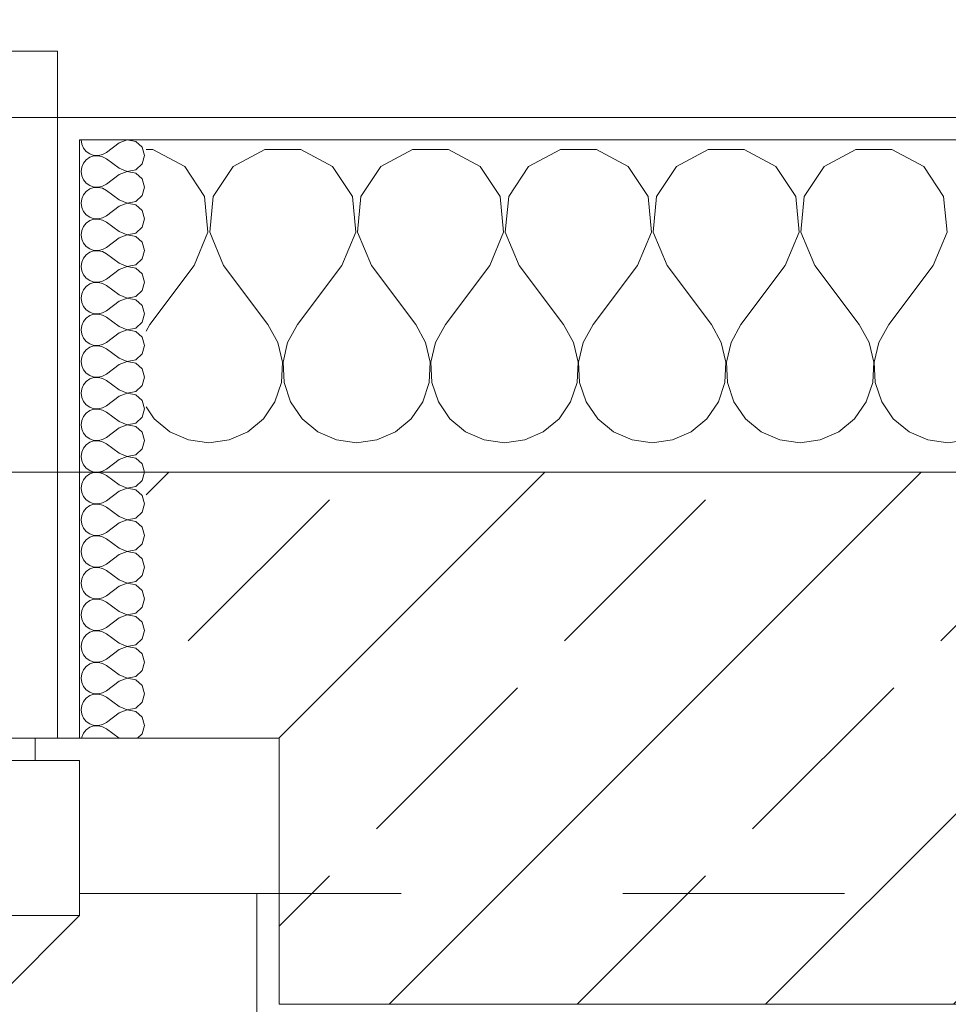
# Model space of a CAD drawing. Header units: metres. Extents: x -4 to 99, y -11 to 17.
# Tile 655 of 656: x 53.848 to 54.267, y 13.455 to 13.899. Entities that reach past the tile are written whole.
import ezdxf

# ---------------------------------------------------------------- set-up
doc = ezdxf.new("R2010")
doc.units = ezdxf.units.M
doc.header["$MEASUREMENT"] = 0
doc.linetypes.add('Strichlinie eng', pattern=[0.115, 0.075, -0.04])
doc.linetypes.add('Untersicht', pattern=[0.1, 0.075, -0.025])
for name, color, linetype in [('152 - Bemaßung_ Beschriftung.Ausbau', 7, 'Continuous'), ('603 - Struktur.Bodenplatte_ Decke Roh', 7, 'Continuous'), ('604 - Struktur.Wand Aussen', 7, 'Continuous'), ('Neubau_653 - Abdeckung.TB Verkofferung', 7, 'Continuous')]:
    doc.layers.add(name, color=color, linetype=linetype)
doc.styles.add('ERSTELLTER_STIL_2', font='txt')
doc.dimstyles.new('ERSTELLTER_STIL__2', dxfattribs={"dimtxt": 0.1, "dimasz": 0.0532, "dimexe": 0.18, "dimexo": 0.0625, "dimgap": 0, "dimtad": 1, "dimtih": 1, "dimtoh": 1, "dimzin": 0, "dimdsep": 46, "dimtxsty": 'ERSTELLTER_STIL_2', "dimblk": 'ARROWHEAD_2', "dimblk1": 'ARROWHEAD_2', "dimblk2": 'ARROWHEAD_2', "dimcen": 0.09, "dimse1": 1, "dimse2": 1, "dimclrd": 7, "dimclre": 7, "dimclrt": 7, "dimazin": 0, "dimtfac": 1, "dimtdec": 4, "dimtmove": 0, "dimatfit": 3, "dimfxl": 1, "dimtolj": 1, "dimtzin": 0, "dimarcsym": 0})
pattern_1 = [(0, (0, 0), (0, 0.08660254), [0, -0.05]), (0, (0.025, 0.0433), (0, 0.08660254), [0, -0.05])]

# ---------------------------------------------------------------- blocks, each defined once
blk = doc.blocks.new('*X43')
at = {"layer": '604 - Struktur.Wand Aussen', "color": 7, "linetype": 'Continuous', "lineweight": 5}
for p, q in [((53.90812, 13.84066), (53.905, 13.84066)), ((53.92243, 13.83299), (53.90812, 13.84066)), ((53.95855, 13.84066), (53.94424, 13.83299)), ((53.97479, 13.84066), (53.95855, 13.84066)), ((53.9891, 13.83299), (53.97479, 13.84066)), ((54.02521, 13.84066), (54.0109, 13.83299)), ((54.04145, 13.84066), (54.02521, 13.84066)), ((54.05576, 13.83299), (54.04145, 13.84066)), ((54.09188, 13.84066), (54.07757, 13.83299)), ((54.10812, 13.84066), (54.09188, 13.84066)), ((54.12243, 13.83299), (54.10812, 13.84066)), ((54.15855, 13.84066), (54.14424, 13.83299)), ((54.17479, 13.84066), (54.15855, 13.84066)), ((54.1891, 13.83299), (54.17479, 13.84066)), ((54.22521, 13.84066), (54.2109, 13.83299)), ((54.24145, 13.84066), (54.22521, 13.84066)), ((54.25576, 13.83299), (54.24145, 13.84066)), ((53.93142, 13.81947), (53.92243, 13.83299)), ((53.94424, 13.83299), (53.93525, 13.81947)), ((53.99808, 13.81947), (53.9891, 13.83299)), ((54.0109, 13.83299), (54.00192, 13.81947)), ((54.06475, 13.81947), (54.05576, 13.83299)), ((54.07757, 13.83299), (54.06858, 13.81947)), ((54.13142, 13.81947), (54.12243, 13.83299)), ((54.14424, 13.83299), (54.13525, 13.81947)), ((54.19808, 13.81947), (54.1891, 13.83299)), ((54.2109, 13.83299), (54.20192, 13.81947)), ((54.26475, 13.81947), (54.25576, 13.83299)), ((53.93295, 13.8033), (53.93142, 13.81947)), ((53.93525, 13.81947), (53.93371, 13.8033)), ((53.99962, 13.8033), (53.99808, 13.81947)), ((54.00192, 13.81947), (54.00038, 13.8033)), ((54.06629, 13.8033), (54.06475, 13.81947)), ((54.06858, 13.81947), (54.06705, 13.8033)), ((54.13295, 13.8033), (54.13142, 13.81947)), ((54.13525, 13.81947), (54.13371, 13.8033)), ((54.19962, 13.8033), (54.19808, 13.81947)), ((54.20192, 13.81947), (54.20038, 13.8033)), ((54.26629, 13.8033), (54.26475, 13.81947)), ((53.92667, 13.78833), (53.93295, 13.8033)), ((53.93371, 13.8033), (53.94, 13.78833)), ((53.99333, 13.78833), (53.99962, 13.8033)), ((54.00038, 13.8033), (54.00667, 13.78833)), ((54.06, 13.78833), (54.06629, 13.8033)), ((54.06705, 13.8033), (54.07333, 13.78833)), ((54.12667, 13.78833), (54.13295, 13.8033)), ((54.13371, 13.8033), (54.14, 13.78833)), ((54.19333, 13.78833), (54.19962, 13.8033)), ((54.20038, 13.8033), (54.20667, 13.78833)), ((54.26, 13.78833), (54.26629, 13.8033)), ((53.92667, 13.78833), (53.90667, 13.76167)), ((53.94, 13.78833), (53.96, 13.76167)), ((53.99333, 13.78833), (53.97333, 13.76167)), ((54.00667, 13.78833), (54.02667, 13.76167)), ((54.06, 13.78833), (54.04, 13.76167)), ((54.07333, 13.78833), (54.09333, 13.76167)), ((54.12667, 13.78833), (54.10667, 13.76167)), ((54.14, 13.78833), (54.16, 13.76167)), ((54.19333, 13.78833), (54.17333, 13.76167)), ((54.20667, 13.78833), (54.22667, 13.76167)), ((54.26, 13.78833), (54.24, 13.76167)), ((53.90667, 13.76167), (53.905, 13.75865)), ((53.96445, 13.75362), (53.96, 13.76167)), ((53.97333, 13.76167), (53.96888, 13.75362)), ((54.03112, 13.75362), (54.02667, 13.76167)), ((54.04, 13.76167), (54.03555, 13.75362)), ((54.09778, 13.75362), (54.09333, 13.76167)), ((54.10667, 13.76167), (54.10222, 13.75362)), ((54.16445, 13.75362), (54.16, 13.76167)), ((54.17333, 13.76167), (54.16888, 13.75362)), ((54.23112, 13.75362), (54.22667, 13.76167)), ((54.24, 13.76167), (54.23555, 13.75362)), ((53.96653, 13.74466), (53.96445, 13.75362)), ((53.96888, 13.75362), (53.9668, 13.74466)), ((54.0332, 13.74466), (54.03112, 13.75362)), ((54.03555, 13.75362), (54.03347, 13.74466)), ((54.09987, 13.74466), (54.09778, 13.75362)), ((54.10222, 13.75362), (54.10013, 13.74466)), ((54.16653, 13.74466), (54.16445, 13.75362)), ((54.16888, 13.75362), (54.1668, 13.74466)), ((54.2332, 13.74466), (54.23112, 13.75362)), ((54.23555, 13.75362), (54.23347, 13.74466)), ((53.96609, 13.73547), (53.96653, 13.74466)), ((53.9668, 13.74466), (53.96725, 13.73547)), ((54.03275, 13.73547), (54.0332, 13.74466)), ((54.03347, 13.74466), (54.03391, 13.73547)), ((54.09942, 13.73547), (54.09987, 13.74466)), ((54.10013, 13.74466), (54.10058, 13.73547)), ((54.16609, 13.73547), (54.16653, 13.74466)), ((54.1668, 13.74466), (54.16725, 13.73547)), ((54.23275, 13.73547), (54.2332, 13.74466)), ((54.23347, 13.74466), (54.23391, 13.73547)), ((53.96315, 13.72676), (53.96609, 13.73547)), ((53.96725, 13.73547), (53.97019, 13.72676)), ((54.02981, 13.72676), (54.03275, 13.73547)), ((54.03391, 13.73547), (54.03685, 13.72676)), ((54.09648, 13.72676), (54.09942, 13.73547)), ((54.10058, 13.73547), (54.10352, 13.72676)), ((54.16315, 13.72676), (54.16609, 13.73547)), ((54.16725, 13.73547), (54.17019, 13.72676)), ((54.22981, 13.72676), (54.23275, 13.73547)), ((54.23391, 13.73547), (54.23685, 13.72676)), ((53.95794, 13.71918), (53.96315, 13.72676)), ((53.97019, 13.72676), (53.97539, 13.71918)), ((54.02461, 13.71918), (54.02981, 13.72676)), ((54.03685, 13.72676), (54.04206, 13.71918)), ((54.09127, 13.71918), (54.09648, 13.72676)), ((54.10352, 13.72676), (54.10873, 13.71918)), ((54.15794, 13.71918), (54.16315, 13.72676)), ((54.17019, 13.72676), (54.17539, 13.71918)), ((54.22461, 13.71918), (54.22981, 13.72676)), ((54.23685, 13.72676), (54.24206, 13.71918)), ((53.905, 13.7246), (53.90873, 13.71918)), ((53.90873, 13.71918), (53.91581, 13.71331)), ((53.95086, 13.71331), (53.95794, 13.71918)), ((53.97539, 13.71918), (53.98248, 13.71331)), ((54.01752, 13.71331), (54.02461, 13.71918)), ((54.04206, 13.71918), (54.04914, 13.71331)), ((54.08419, 13.71331), (54.09127, 13.71918)), ((54.10873, 13.71918), (54.11581, 13.71331)), ((54.15086, 13.71331), (54.15794, 13.71918)), ((54.17539, 13.71918), (54.18248, 13.71331)), ((54.21752, 13.71331), (54.22461, 13.71918)), ((54.24206, 13.71918), (54.24914, 13.71331)), ((53.91581, 13.71331), (53.92422, 13.7096)), ((53.94244, 13.7096), (53.95086, 13.71331)), ((53.98248, 13.71331), (53.99089, 13.7096)), ((54.00911, 13.7096), (54.01752, 13.71331)), ((54.04914, 13.71331), (54.05756, 13.7096)), ((54.07578, 13.7096), (54.08419, 13.71331)), ((54.11581, 13.71331), (54.12422, 13.7096)), ((54.14244, 13.7096), (54.15086, 13.71331)), ((54.18248, 13.71331), (54.19089, 13.7096)), ((54.20911, 13.7096), (54.21752, 13.71331)), ((54.24914, 13.71331), (54.25756, 13.7096)), ((53.92422, 13.7096), (53.93333, 13.70833)), ((53.93333, 13.70833), (53.94244, 13.7096)), ((53.99089, 13.7096), (54, 13.70833)), ((54, 13.70833), (54.00911, 13.7096)), ((54.05756, 13.7096), (54.06667, 13.70833)), ((54.06667, 13.70833), (54.07578, 13.7096)), ((54.12422, 13.7096), (54.13333, 13.70833)), ((54.13333, 13.70833), (54.14244, 13.7096)), ((54.19089, 13.7096), (54.2, 13.70833)), ((54.2, 13.70833), (54.20911, 13.7096)), ((54.25756, 13.7096), (54.26667, 13.70833)), ((54.26667, 13.70833), (54.27578, 13.7096))]:
    blk.add_line(p, q, dxfattribs=at)
blk = doc.blocks.new('*X71')
at = {"layer": '604 - Struktur.Wand Aussen', "color": 7, "linetype": 'Continuous', "lineweight": 5}
for p, q in [((53.87571, 13.845), (53.87599, 13.84305)), ((53.8965, 13.84497), (53.89286, 13.84357)), ((53.90034, 13.84425), (53.8965, 13.84497)), ((53.87599, 13.84305), (53.87678, 13.84124)), ((53.87678, 13.84124), (53.87804, 13.83973)), ((53.89286, 13.84357), (53.88714, 13.83929)), ((53.90322, 13.84161), (53.90034, 13.84425)), ((53.90429, 13.83786), (53.90322, 13.84161)), ((53.87804, 13.83973), (53.87966, 13.83861)), ((53.87966, 13.8371), (53.87804, 13.83599)), ((53.87966, 13.83861), (53.88153, 13.83798)), ((53.88153, 13.83773), (53.87966, 13.8371)), ((53.88153, 13.83798), (53.8835, 13.83789)), ((53.8835, 13.83783), (53.88153, 13.83773)), ((53.8835, 13.83789), (53.88542, 13.83833)), ((53.88542, 13.83738), (53.8835, 13.83783)), ((53.88542, 13.83833), (53.88714, 13.83929)), ((53.88714, 13.83643), (53.88542, 13.83738)), ((53.89286, 13.83214), (53.88714, 13.83643)), ((53.90322, 13.8341), (53.90429, 13.83786)), ((53.87599, 13.83267), (53.87571, 13.83071)), ((53.87678, 13.83447), (53.87599, 13.83267)), ((53.87804, 13.83599), (53.87678, 13.83447)), ((53.89286, 13.83214), (53.8965, 13.83074)), ((53.90034, 13.83147), (53.90322, 13.8341)), ((53.87571, 13.83071), (53.87599, 13.82876)), ((53.87599, 13.82876), (53.87678, 13.82696)), ((53.89286, 13.82929), (53.88714, 13.825)), ((53.8965, 13.83069), (53.89286, 13.82929)), ((53.8965, 13.83074), (53.90034, 13.83147)), ((53.90034, 13.82996), (53.8965, 13.83069)), ((53.90322, 13.82733), (53.90034, 13.82996)), ((53.90429, 13.82357), (53.90322, 13.82733)), ((53.87678, 13.82696), (53.87804, 13.82544)), ((53.87804, 13.82544), (53.87966, 13.82433)), ((53.87966, 13.82282), (53.87804, 13.8217)), ((53.87966, 13.82433), (53.88153, 13.8237)), ((53.88153, 13.82345), (53.87966, 13.82282)), ((53.88153, 13.8237), (53.8835, 13.8236)), ((53.8835, 13.82354), (53.88153, 13.82345)), ((53.8835, 13.8236), (53.88542, 13.82405)), ((53.88542, 13.8231), (53.8835, 13.82354)), ((53.88542, 13.82405), (53.88714, 13.825)), ((53.88714, 13.82214), (53.88542, 13.8231)), ((53.90322, 13.81982), (53.90429, 13.82357)), ((53.87599, 13.81838), (53.87571, 13.81643)), ((53.87678, 13.82018), (53.87599, 13.81838)), ((53.87804, 13.8217), (53.87678, 13.82018)), ((53.89286, 13.81786), (53.88714, 13.82214)), ((53.90034, 13.81718), (53.90322, 13.81982)), ((53.87571, 13.81643), (53.87599, 13.81448)), ((53.87599, 13.81448), (53.87678, 13.81267)), ((53.89286, 13.815), (53.88714, 13.81071)), ((53.89286, 13.81786), (53.8965, 13.81646)), ((53.8965, 13.8164), (53.89286, 13.815)), ((53.8965, 13.81646), (53.90034, 13.81718)), ((53.90034, 13.81567), (53.8965, 13.8164)), ((53.90322, 13.81304), (53.90034, 13.81567)), ((53.87678, 13.81267), (53.87804, 13.81116)), ((53.87804, 13.81116), (53.87966, 13.81004)), ((53.87966, 13.81004), (53.88153, 13.80941)), ((53.8835, 13.80931), (53.88542, 13.80976)), ((53.88542, 13.80976), (53.88714, 13.81071)), ((53.90429, 13.80929), (53.90322, 13.81304)), ((53.87678, 13.8059), (53.87599, 13.80409)), ((53.87804, 13.80742), (53.87678, 13.8059)), ((53.87966, 13.80853), (53.87804, 13.80742)), ((53.88153, 13.80916), (53.87966, 13.80853)), ((53.88153, 13.80941), (53.8835, 13.80931)), ((53.8835, 13.80926), (53.88153, 13.80916)), ((53.88542, 13.80881), (53.8835, 13.80926)), ((53.88714, 13.80786), (53.88542, 13.80881)), ((53.89286, 13.80357), (53.88714, 13.80786)), ((53.90034, 13.8029), (53.90322, 13.80553)), ((53.90322, 13.80553), (53.90429, 13.80929)), ((53.87599, 13.80409), (53.87571, 13.80214)), ((53.87571, 13.80214), (53.87599, 13.80019)), ((53.89286, 13.80071), (53.88714, 13.79643)), ((53.89286, 13.80357), (53.8965, 13.80217)), ((53.8965, 13.80211), (53.89286, 13.80071)), ((53.8965, 13.80217), (53.90034, 13.8029)), ((53.90034, 13.80139), (53.8965, 13.80211)), ((53.90322, 13.79876), (53.90034, 13.80139)), ((53.87599, 13.80019), (53.87678, 13.79839)), ((53.87678, 13.79839), (53.87804, 13.79687)), ((53.87804, 13.79687), (53.87966, 13.79575)), ((53.88542, 13.79547), (53.88714, 13.79643)), ((53.90429, 13.795), (53.90322, 13.79876)), ((53.87804, 13.79313), (53.87678, 13.79161)), ((53.87966, 13.79425), (53.87804, 13.79313)), ((53.87966, 13.79575), (53.88153, 13.79512)), ((53.88153, 13.79488), (53.87966, 13.79425)), ((53.88153, 13.79512), (53.8835, 13.79503)), ((53.8835, 13.79497), (53.88153, 13.79488)), ((53.8835, 13.79503), (53.88542, 13.79547)), ((53.88542, 13.79453), (53.8835, 13.79497)), ((53.88714, 13.79357), (53.88542, 13.79453)), ((53.89286, 13.78929), (53.88714, 13.79357)), ((53.90322, 13.79124), (53.90429, 13.795)), ((53.87599, 13.78981), (53.87571, 13.78786)), ((53.87571, 13.78786), (53.87599, 13.78591)), ((53.87678, 13.79161), (53.87599, 13.78981)), ((53.89286, 13.78929), (53.8965, 13.78789)), ((53.8965, 13.78783), (53.89286, 13.78643)), ((53.8965, 13.78789), (53.90034, 13.78861)), ((53.90034, 13.7871), (53.8965, 13.78783)), ((53.90034, 13.78861), (53.90322, 13.79124)), ((53.87599, 13.78591), (53.87678, 13.7841)), ((53.87678, 13.7841), (53.87804, 13.78258)), ((53.89286, 13.78643), (53.88714, 13.78214)), ((53.90322, 13.78447), (53.90034, 13.7871)), ((53.90429, 13.78071), (53.90322, 13.78447)), ((53.87804, 13.77884), (53.87678, 13.77733)), ((53.87804, 13.78258), (53.87966, 13.78147)), ((53.87966, 13.77996), (53.87804, 13.77884)), ((53.87966, 13.78147), (53.88153, 13.78084)), ((53.88153, 13.78059), (53.87966, 13.77996)), ((53.88153, 13.78084), (53.8835, 13.78074)), ((53.8835, 13.78069), (53.88153, 13.78059)), ((53.8835, 13.78074), (53.88542, 13.78119)), ((53.88542, 13.78024), (53.8835, 13.78069)), ((53.88542, 13.78119), (53.88714, 13.78214)), ((53.88714, 13.77929), (53.88542, 13.78024)), ((53.89286, 13.775), (53.88714, 13.77929)), ((53.90322, 13.77696), (53.90429, 13.78071)), ((53.87599, 13.77552), (53.87571, 13.77357)), ((53.87678, 13.77733), (53.87599, 13.77552)), ((53.89286, 13.775), (53.8965, 13.7736)), ((53.8965, 13.7736), (53.90034, 13.77433)), ((53.90034, 13.77433), (53.90322, 13.77696)), ((53.87571, 13.77357), (53.87599, 13.77162)), ((53.87599, 13.77162), (53.87678, 13.76982)), ((53.87678, 13.76982), (53.87804, 13.7683)), ((53.89286, 13.77214), (53.88714, 13.76786)), ((53.8965, 13.77354), (53.89286, 13.77214)), ((53.90034, 13.77282), (53.8965, 13.77354)), ((53.90322, 13.77018), (53.90034, 13.77282)), ((53.90429, 13.76643), (53.90322, 13.77018)), ((53.87804, 13.7683), (53.87966, 13.76718)), ((53.87966, 13.76567), (53.87804, 13.76456)), ((53.87966, 13.76718), (53.88153, 13.76655)), ((53.88153, 13.7663), (53.87966, 13.76567)), ((53.88153, 13.76655), (53.8835, 13.76646)), ((53.8835, 13.7664), (53.88153, 13.7663)), ((53.8835, 13.76646), (53.88542, 13.7669)), ((53.88542, 13.76595), (53.8835, 13.7664)), ((53.88542, 13.7669), (53.88714, 13.76786)), ((53.88714, 13.765), (53.88542, 13.76595)), ((53.90322, 13.76267), (53.90429, 13.76643)), ((53.87599, 13.76124), (53.87571, 13.75929)), ((53.87678, 13.76304), (53.87599, 13.76124)), ((53.87804, 13.76456), (53.87678, 13.76304)), ((53.89286, 13.76071), (53.88714, 13.765)), ((53.89286, 13.76071), (53.8965, 13.75931)), ((53.90034, 13.76004), (53.90322, 13.76267)), ((53.87571, 13.75929), (53.87599, 13.75733)), ((53.87599, 13.75733), (53.87678, 13.75553)), ((53.89286, 13.75786), (53.88714, 13.75357)), ((53.8965, 13.75926), (53.89286, 13.75786)), ((53.8965, 13.75931), (53.90034, 13.76004)), ((53.90034, 13.75853), (53.8965, 13.75926)), ((53.90322, 13.7559), (53.90034, 13.75853)), ((53.87678, 13.75553), (53.87804, 13.75401)), ((53.87804, 13.75401), (53.87966, 13.7529)), ((53.87966, 13.7529), (53.88153, 13.75227)), ((53.88153, 13.75202), (53.87966, 13.75139)), ((53.88153, 13.75227), (53.8835, 13.75217)), ((53.8835, 13.75211), (53.88153, 13.75202)), ((53.8835, 13.75217), (53.88542, 13.75262)), ((53.88542, 13.75167), (53.8835, 13.75211)), ((53.88542, 13.75262), (53.88714, 13.75357)), ((53.90429, 13.75214), (53.90322, 13.7559)), ((53.90322, 13.74839), (53.90429, 13.75214)), ((53.87678, 13.74876), (53.87599, 13.74695)), ((53.87804, 13.75027), (53.87678, 13.74876)), ((53.87966, 13.75139), (53.87804, 13.75027)), ((53.88714, 13.75071), (53.88542, 13.75167)), ((53.89286, 13.74643), (53.88714, 13.75071)), ((53.90034, 13.74575), (53.90322, 13.74839)), ((53.87599, 13.74695), (53.87571, 13.745)), ((53.87571, 13.745), (53.87599, 13.74305)), ((53.87599, 13.74305), (53.87678, 13.74124)), ((53.89286, 13.74357), (53.88714, 13.73929)), ((53.89286, 13.74643), (53.8965, 13.74503)), ((53.8965, 13.74497), (53.89286, 13.74357)), ((53.8965, 13.74503), (53.90034, 13.74575)), ((53.90034, 13.74425), (53.8965, 13.74497)), ((53.90322, 13.74161), (53.90034, 13.74425)), ((53.87678, 13.74124), (53.87804, 13.73973)), ((53.87804, 13.73973), (53.87966, 13.73861)), ((53.87966, 13.73861), (53.88153, 13.73798)), ((53.88542, 13.73833), (53.88714, 13.73929)), ((53.90429, 13.73786), (53.90322, 13.74161)), ((53.87678, 13.73447), (53.87599, 13.73267)), ((53.87804, 13.73599), (53.87678, 13.73447)), ((53.87966, 13.7371), (53.87804, 13.73599)), ((53.88153, 13.73773), (53.87966, 13.7371)), ((53.88153, 13.73798), (53.8835, 13.73789)), ((53.8835, 13.73783), (53.88153, 13.73773)), ((53.8835, 13.73789), (53.88542, 13.73833)), ((53.88542, 13.73738), (53.8835, 13.73783)), ((53.88714, 13.73643), (53.88542, 13.73738)), ((53.89286, 13.73214), (53.88714, 13.73643)), ((53.90034, 13.73147), (53.90322, 13.7341)), ((53.90322, 13.7341), (53.90429, 13.73786)), ((53.87599, 13.73267), (53.87571, 13.73071)), ((53.87571, 13.73071), (53.87599, 13.72876)), ((53.89286, 13.73214), (53.8965, 13.73074)), ((53.8965, 13.73069), (53.89286, 13.72929)), ((53.8965, 13.73074), (53.90034, 13.73147)), ((53.90034, 13.72996), (53.8965, 13.73069)), ((53.90322, 13.72733), (53.90034, 13.72996)), ((53.87599, 13.72876), (53.87678, 13.72696)), ((53.87678, 13.72696), (53.87804, 13.72544)), ((53.87804, 13.72544), (53.87966, 13.72433)), ((53.89286, 13.72929), (53.88714, 13.725)), ((53.90429, 13.72357), (53.90322, 13.72733)), ((53.87804, 13.7217), (53.87678, 13.72018)), ((53.87966, 13.72282), (53.87804, 13.7217)), ((53.87966, 13.72433), (53.88153, 13.7237)), ((53.88153, 13.72345), (53.87966, 13.72282)), ((53.88153, 13.7237), (53.8835, 13.7236)), ((53.8835, 13.72354), (53.88153, 13.72345)), ((53.8835, 13.7236), (53.88542, 13.72405)), ((53.88542, 13.7231), (53.8835, 13.72354)), ((53.88542, 13.72405), (53.88714, 13.725)), ((53.88714, 13.72214), (53.88542, 13.7231)), ((53.89286, 13.71786), (53.88714, 13.72214)), ((53.90322, 13.71982), (53.90429, 13.72357)), ((53.87599, 13.71838), (53.87571, 13.71643)), ((53.87571, 13.71643), (53.87599, 13.71448)), ((53.87678, 13.72018), (53.87599, 13.71838)), ((53.89286, 13.71786), (53.8965, 13.71646)), ((53.8965, 13.7164), (53.89286, 13.715)), ((53.8965, 13.71646), (53.90034, 13.71718)), ((53.90034, 13.71567), (53.8965, 13.7164)), ((53.90034, 13.71718), (53.90322, 13.71982)), ((53.87599, 13.71448), (53.87678, 13.71267)), ((53.87678, 13.71267), (53.87804, 13.71116)), ((53.89286, 13.715), (53.88714, 13.71071)), ((53.90322, 13.71304), (53.90034, 13.71567)), ((53.90429, 13.70929), (53.90322, 13.71304)), ((53.87804, 13.70742), (53.87678, 13.7059)), ((53.87804, 13.71116), (53.87966, 13.71004)), ((53.87966, 13.70853), (53.87804, 13.70742)), ((53.87966, 13.71004), (53.88153, 13.70941)), ((53.88153, 13.70916), (53.87966, 13.70853)), ((53.88153, 13.70941), (53.8835, 13.70931)), ((53.8835, 13.70926), (53.88153, 13.70916)), ((53.8835, 13.70931), (53.88542, 13.70976)), ((53.88542, 13.70881), (53.8835, 13.70926)), ((53.88542, 13.70976), (53.88714, 13.71071)), ((53.88714, 13.70786), (53.88542, 13.70881)), ((53.89286, 13.70357), (53.88714, 13.70786)), ((53.90322, 13.70553), (53.90429, 13.70929)), ((53.87599, 13.70409), (53.87571, 13.70214)), ((53.87678, 13.7059), (53.87599, 13.70409)), ((53.89286, 13.70357), (53.8965, 13.70217)), ((53.8965, 13.70217), (53.90034, 13.7029)), ((53.90034, 13.7029), (53.90322, 13.70553)), ((53.87571, 13.70214), (53.87599, 13.70019)), ((53.87599, 13.70019), (53.87678, 13.69839)), ((53.87678, 13.69839), (53.87804, 13.69687)), ((53.89286, 13.70071), (53.88714, 13.69643)), ((53.8965, 13.70211), (53.89286, 13.70071)), ((53.90034, 13.70139), (53.8965, 13.70211)), ((53.90322, 13.69876), (53.90034, 13.70139)), ((53.90429, 13.695), (53.90322, 13.69876)), ((53.87804, 13.69687), (53.87966, 13.69575)), ((53.87966, 13.69425), (53.87804, 13.69313)), ((53.87966, 13.69575), (53.88153, 13.69512)), ((53.88153, 13.69488), (53.87966, 13.69425)), ((53.88153, 13.69512), (53.8835, 13.69503)), ((53.8835, 13.69497), (53.88153, 13.69488)), ((53.8835, 13.69503), (53.88542, 13.69547)), ((53.88542, 13.69453), (53.8835, 13.69497)), ((53.88542, 13.69547), (53.88714, 13.69643)), ((53.88714, 13.69357), (53.88542, 13.69453)), ((53.90322, 13.69124), (53.90429, 13.695)), ((53.87599, 13.68981), (53.87571, 13.68786)), ((53.87678, 13.69161), (53.87599, 13.68981)), ((53.87804, 13.69313), (53.87678, 13.69161)), ((53.89286, 13.68929), (53.88714, 13.69357)), ((53.90034, 13.68861), (53.90322, 13.69124)), ((53.87571, 13.68786), (53.87599, 13.68591)), ((53.87599, 13.68591), (53.87678, 13.6841)), ((53.89286, 13.68643), (53.88714, 13.68214)), ((53.89286, 13.68929), (53.8965, 13.68789)), ((53.8965, 13.68783), (53.89286, 13.68643)), ((53.8965, 13.68789), (53.90034, 13.68861)), ((53.90034, 13.6871), (53.8965, 13.68783)), ((53.90322, 13.68447), (53.90034, 13.6871)), ((53.87678, 13.6841), (53.87804, 13.68258)), ((53.87804, 13.68258), (53.87966, 13.68147)), ((53.87966, 13.68147), (53.88153, 13.68084)), ((53.88153, 13.68084), (53.8835, 13.68074)), ((53.8835, 13.68069), (53.88153, 13.68059)), ((53.8835, 13.68074), (53.88542, 13.68119)), ((53.88542, 13.68024), (53.8835, 13.68069)), ((53.88542, 13.68119), (53.88714, 13.68214)), ((53.90429, 13.68071), (53.90322, 13.68447)), ((53.90322, 13.67696), (53.90429, 13.68071)), ((53.87678, 13.67733), (53.87599, 13.67552)), ((53.87804, 13.67884), (53.87678, 13.67733)), ((53.87966, 13.67996), (53.87804, 13.67884)), ((53.88153, 13.68059), (53.87966, 13.67996)), ((53.88714, 13.67929), (53.88542, 13.68024)), ((53.89286, 13.675), (53.88714, 13.67929)), ((53.90034, 13.67433), (53.90322, 13.67696)), ((53.87599, 13.67552), (53.87571, 13.67357)), ((53.87571, 13.67357), (53.87599, 13.67162)), ((53.89286, 13.67214), (53.88714, 13.66786)), ((53.89286, 13.675), (53.8965, 13.6736)), ((53.8965, 13.67354), (53.89286, 13.67214)), ((53.8965, 13.6736), (53.90034, 13.67433)), ((53.90034, 13.67282), (53.8965, 13.67354)), ((53.90322, 13.67018), (53.90034, 13.67282)), ((53.87599, 13.67162), (53.87678, 13.66982)), ((53.87678, 13.66982), (53.87804, 13.6683)), ((53.87804, 13.6683), (53.87966, 13.66718)), ((53.88542, 13.6669), (53.88714, 13.66786)), ((53.90429, 13.66643), (53.90322, 13.67018)), ((53.87678, 13.66304), (53.87599, 13.66124)), ((53.87804, 13.66456), (53.87678, 13.66304)), ((53.87966, 13.66567), (53.87804, 13.66456)), ((53.87966, 13.66718), (53.88153, 13.66655)), ((53.88153, 13.6663), (53.87966, 13.66567)), ((53.88153, 13.66655), (53.8835, 13.66646)), ((53.8835, 13.6664), (53.88153, 13.6663)), ((53.8835, 13.66646), (53.88542, 13.6669)), ((53.88542, 13.66595), (53.8835, 13.6664)), ((53.88714, 13.665), (53.88542, 13.66595)), ((53.89286, 13.66071), (53.88714, 13.665)), ((53.90322, 13.66267), (53.90429, 13.66643)), ((53.87599, 13.66124), (53.87571, 13.65929)), ((53.87571, 13.65929), (53.87599, 13.65733)), ((53.89286, 13.66071), (53.8965, 13.65931)), ((53.8965, 13.65926), (53.89286, 13.65786)), ((53.8965, 13.65931), (53.90034, 13.66004)), ((53.90034, 13.65853), (53.8965, 13.65926)), ((53.90034, 13.66004), (53.90322, 13.66267)), ((53.90322, 13.6559), (53.90034, 13.65853)), ((53.87599, 13.65733), (53.87678, 13.65553)), ((53.87678, 13.65553), (53.87804, 13.65401)), ((53.87804, 13.65401), (53.87966, 13.6529)), ((53.89286, 13.65786), (53.88714, 13.65357)), ((53.90429, 13.65214), (53.90322, 13.6559)), ((53.87804, 13.65027), (53.87678, 13.64876)), ((53.87966, 13.65139), (53.87804, 13.65027)), ((53.87966, 13.6529), (53.88153, 13.65227)), ((53.88153, 13.65202), (53.87966, 13.65139)), ((53.88153, 13.65227), (53.8835, 13.65217)), ((53.8835, 13.65211), (53.88153, 13.65202)), ((53.8835, 13.65217), (53.88542, 13.65262)), ((53.88542, 13.65167), (53.8835, 13.65211)), ((53.88542, 13.65262), (53.88714, 13.65357)), ((53.88714, 13.65071), (53.88542, 13.65167)), ((53.89286, 13.64643), (53.88714, 13.65071)), ((53.90322, 13.64839), (53.90429, 13.65214)), ((53.87599, 13.64695), (53.87571, 13.645)), ((53.87678, 13.64876), (53.87599, 13.64695)), ((53.89286, 13.64643), (53.8965, 13.64503)), ((53.8965, 13.64503), (53.90034, 13.64575)), ((53.90034, 13.64575), (53.90322, 13.64839)), ((53.87571, 13.645), (53.87599, 13.64305)), ((53.87599, 13.64305), (53.87678, 13.64124)), ((53.87678, 13.64124), (53.87804, 13.63973)), ((53.89286, 13.64357), (53.88714, 13.63929)), ((53.8965, 13.64497), (53.89286, 13.64357)), ((53.90034, 13.64425), (53.8965, 13.64497)), ((53.90322, 13.64161), (53.90034, 13.64425)), ((53.90429, 13.63786), (53.90322, 13.64161)), ((53.87804, 13.63973), (53.87966, 13.63861)), ((53.87966, 13.6371), (53.87804, 13.63599)), ((53.87966, 13.63861), (53.88153, 13.63798)), ((53.88153, 13.63773), (53.87966, 13.6371)), ((53.88153, 13.63798), (53.8835, 13.63789)), ((53.8835, 13.63783), (53.88153, 13.63773)), ((53.8835, 13.63789), (53.88542, 13.63833)), ((53.88542, 13.63738), (53.8835, 13.63783)), ((53.88542, 13.63833), (53.88714, 13.63929)), ((53.88714, 13.63643), (53.88542, 13.63738)), ((53.89286, 13.63214), (53.88714, 13.63643)), ((53.90322, 13.6341), (53.90429, 13.63786)), ((53.87599, 13.63267), (53.87571, 13.63071)), ((53.87678, 13.63447), (53.87599, 13.63267)), ((53.87804, 13.63599), (53.87678, 13.63447)), ((53.89286, 13.63214), (53.8965, 13.63074)), ((53.90034, 13.63147), (53.90322, 13.6341)), ((53.87571, 13.63071), (53.87599, 13.62876)), ((53.87599, 13.62876), (53.87678, 13.62696)), ((53.89286, 13.62929), (53.88714, 13.625)), ((53.8965, 13.63069), (53.89286, 13.62929)), ((53.8965, 13.63074), (53.90034, 13.63147)), ((53.90034, 13.62996), (53.8965, 13.63069)), ((53.90322, 13.62733), (53.90034, 13.62996)), ((53.90429, 13.62357), (53.90322, 13.62733)), ((53.87678, 13.62696), (53.87804, 13.62544)), ((53.87804, 13.62544), (53.87966, 13.62433)), ((53.87966, 13.62433), (53.88153, 13.6237)), ((53.88153, 13.62345), (53.87966, 13.62282)), ((53.88153, 13.6237), (53.8835, 13.6236)), ((53.8835, 13.62354), (53.88153, 13.62345)), ((53.8835, 13.6236), (53.88542, 13.62405)), ((53.88542, 13.6231), (53.8835, 13.62354)), ((53.88542, 13.62405), (53.88714, 13.625)), ((53.88714, 13.62214), (53.88542, 13.6231)), ((53.90322, 13.61982), (53.90429, 13.62357)), ((53.87678, 13.62018), (53.87599, 13.61838)), ((53.87804, 13.6217), (53.87678, 13.62018)), ((53.87966, 13.62282), (53.87804, 13.6217)), ((53.89286, 13.61786), (53.88714, 13.62214)), ((53.90034, 13.61718), (53.90322, 13.61982)), ((53.87599, 13.61838), (53.87571, 13.61643)), ((53.87571, 13.61643), (53.87599, 13.61448)), ((53.87599, 13.61448), (53.87678, 13.61267)), ((53.89286, 13.615), (53.88714, 13.61071)), ((53.89286, 13.61786), (53.8965, 13.61646)), ((53.8965, 13.6164), (53.89286, 13.615)), ((53.8965, 13.61646), (53.90034, 13.61718)), ((53.90034, 13.61567), (53.8965, 13.6164)), ((53.90322, 13.61304), (53.90034, 13.61567)), ((53.87678, 13.61267), (53.87804, 13.61116)), ((53.87804, 13.61116), (53.87966, 13.61004)), ((53.87966, 13.61004), (53.88153, 13.60941)), ((53.8835, 13.60931), (53.88542, 13.60976)), ((53.88542, 13.60976), (53.88714, 13.61071)), ((53.90429, 13.60929), (53.90322, 13.61304)), ((53.87678, 13.6059), (53.87599, 13.60409)), ((53.87804, 13.60742), (53.87678, 13.6059)), ((53.87966, 13.60853), (53.87804, 13.60742)), ((53.88153, 13.60916), (53.87966, 13.60853)), ((53.88153, 13.60941), (53.8835, 13.60931)), ((53.8835, 13.60926), (53.88153, 13.60916)), ((53.88542, 13.60881), (53.8835, 13.60926)), ((53.88714, 13.60786), (53.88542, 13.60881)), ((53.89286, 13.60357), (53.88714, 13.60786)), ((53.90034, 13.6029), (53.90322, 13.60553)), ((53.90322, 13.60553), (53.90429, 13.60929)), ((53.87599, 13.60409), (53.87571, 13.60214)), ((53.87571, 13.60214), (53.87599, 13.60019)), ((53.89286, 13.60071), (53.88714, 13.59643)), ((53.89286, 13.60357), (53.8965, 13.60217)), ((53.8965, 13.60211), (53.89286, 13.60071)), ((53.8965, 13.60217), (53.90034, 13.6029)), ((53.90034, 13.60139), (53.8965, 13.60211)), ((53.90322, 13.59876), (53.90034, 13.60139)), ((53.87599, 13.60019), (53.87678, 13.59839)), ((53.87678, 13.59839), (53.87804, 13.59687)), ((53.87804, 13.59687), (53.87966, 13.59575)), ((53.88542, 13.59547), (53.88714, 13.59643)), ((53.90429, 13.595), (53.90322, 13.59876)), ((53.87804, 13.59313), (53.87678, 13.59161)), ((53.87966, 13.59425), (53.87804, 13.59313)), ((53.87966, 13.59575), (53.88153, 13.59512)), ((53.88153, 13.59488), (53.87966, 13.59425)), ((53.88153, 13.59512), (53.8835, 13.59503)), ((53.8835, 13.59497), (53.88153, 13.59488)), ((53.8835, 13.59503), (53.88542, 13.59547)), ((53.88542, 13.59453), (53.8835, 13.59497)), ((53.88714, 13.59357), (53.88542, 13.59453)), ((53.89286, 13.58929), (53.88714, 13.59357)), ((53.90322, 13.59124), (53.90429, 13.595)), ((53.87599, 13.58981), (53.87571, 13.58786)), ((53.87571, 13.58786), (53.87599, 13.58591)), ((53.87678, 13.59161), (53.87599, 13.58981)), ((53.89286, 13.58929), (53.8965, 13.58789)), ((53.8965, 13.58783), (53.89286, 13.58643)), ((53.8965, 13.58789), (53.90034, 13.58861)), ((53.90034, 13.5871), (53.8965, 13.58783)), ((53.90034, 13.58861), (53.90322, 13.59124)), ((53.87599, 13.58591), (53.87678, 13.5841)), ((53.87678, 13.5841), (53.87804, 13.58258)), ((53.89286, 13.58643), (53.88714, 13.58214)), ((53.90322, 13.58447), (53.90034, 13.5871)), ((53.90429, 13.58071), (53.90322, 13.58447)), ((53.87804, 13.57884), (53.87678, 13.57733)), ((53.87804, 13.58258), (53.87966, 13.58147)), ((53.87966, 13.57996), (53.87804, 13.57884)), ((53.87966, 13.58147), (53.88153, 13.58084)), ((53.88153, 13.58059), (53.87966, 13.57996)), ((53.88153, 13.58084), (53.8835, 13.58074)), ((53.8835, 13.58069), (53.88153, 13.58059)), ((53.8835, 13.58074), (53.88542, 13.58119)), ((53.88542, 13.58024), (53.8835, 13.58069)), ((53.88542, 13.58119), (53.88714, 13.58214)), ((53.88714, 13.57929), (53.88542, 13.58024)), ((53.89286, 13.575), (53.88714, 13.57929)), ((53.90322, 13.57696), (53.90429, 13.58071)), ((53.87599, 13.57552), (53.87591, 13.575)), ((53.87678, 13.57733), (53.87599, 13.57552)), ((53.90108, 13.575), (53.90322, 13.57696))]:
    blk.add_line(p, q, dxfattribs=at)
blk = doc.blocks.new('*D256')
at = {"layer": '152 - Bemaßung_ Beschriftung.Ausbau', "color": 7, "linetype": 'Continuous', "lineweight": 5}
for p, q in [((51.565, 14.8025), (51.565, 14.9075)), ((53.965, 14.8025), (53.965, 14.9075)), ((51.58521, 14.89), (51.54479, 14.82)), ((53.98521, 14.89), (53.94479, 14.82)), ((51.565, 14.855), (53.965, 14.855))]:
    blk.add_line(p, q, dxfattribs=at)
at = {"layer": '152 - Bemaßung_ Beschriftung.Ausbau', "color": 7, "lineweight": 5, "char_height": 0.1, "attachment_point": 7, "style": 'ERSTELLTER_STIL_2'}
for s, insert in [('\\A1;{\\pql;\\fArial|b0|i0|c0|p38;2,40}', (52.63197, 14.875)), ('\\A1;{\\pql;\\fArial|b0|i0|c0|p38;2,01}', (52.63197, 14.735))]:
    blk.add_mtext(s, dxfattribs=dict(at, insert=insert))
blk = doc.blocks.new('ARROWHEAD_2')
at = {"color": 0, "linetype": 'Continuous', "lineweight": 0}
for p, q in [((-0.3781, -0.655), (0.3781, 0.655)), ((0, 0), (-1, 0))]:
    blk.add_line(p, q, dxfattribs=at)
blk = doc.blocks.new('*D257')
at = {"layer": '152 - Bemaßung_ Beschriftung.Ausbau', "color": 7, "linetype": 'Continuous', "lineweight": 5}
for p, q in [((53.965, 14.8025), (53.965, 14.9075)), ((55.15, 14.8025), (55.15, 14.9075)), ((53.98521, 14.89), (53.94479, 14.82)), ((55.17021, 14.89), (55.12979, 14.82)), ((53.965, 14.855), (55.15, 14.855))]:
    blk.add_line(p, q, dxfattribs=at)
at = {"layer": '152 - Bemaßung_ Beschriftung.Ausbau', "color": 7, "lineweight": 5, "insert": (54.39943, 14.85559), "char_height": 0.1, "attachment_point": 7, "style": 'ERSTELLTER_STIL_2'}
blk.add_mtext('\\A1;{\\pql;\\fArial|b0|i0|c0|p38;1,18\\fArial|b0|i0|c0|p38;\\A1{\\H.66x;\\S5^  ;}}', dxfattribs=at)
blk = doc.blocks.new('*D289')
at = {"layer": '152 - Bemaßung_ Beschriftung.Ausbau', "color": 7, "linetype": 'Continuous', "lineweight": 5}
for p, q in [((51.01003, 15.3025), (51.01003, 15.4075)), ((54.45, 15.3025), (54.45, 15.4075)), ((51.03023, 15.39), (50.98982, 15.32)), ((54.47021, 15.39), (54.42979, 15.32)), ((51.01003, 15.355), (54.45, 15.355))]:
    blk.add_line(p, q, dxfattribs=at)
at = {"layer": '152 - Bemaßung_ Beschriftung.Ausbau', "color": 7, "lineweight": 5, "char_height": 0.1, "attachment_point": 7, "style": 'ERSTELLTER_STIL_2'}
for s, insert in [('\\A1;{\\pql;\\fArial|b0|i0|c0|p38;3,44}', (52.5211, 15.375)), ('\\A1;{\\pql;\\fArial|b0|i0|c0|p38;15}', (54.278, 15.375))]:
    blk.add_mtext(s, dxfattribs=dict(at, insert=insert))
blk = doc.blocks.new('*D328')
at = {"layer": '152 - Bemaßung_ Beschriftung.Ausbau', "color": 7, "linetype": 'Continuous', "lineweight": 5}
for p, q in [((51.07999, 15.8025), (51.07999, 15.9075)), ((54.37999, 15.8025), (54.37999, 15.9075)), ((51.1002, 15.89), (51.05978, 15.82)), ((54.4002, 15.89), (54.35978, 15.82)), ((51.07999, 15.855), (54.37999, 15.855))]:
    blk.add_line(p, q, dxfattribs=at)
at = {"layer": '152 - Bemaßung_ Beschriftung.Ausbau', "color": 7, "lineweight": 5, "insert": (52.59696, 15.875), "char_height": 0.1, "attachment_point": 7, "style": 'ERSTELLTER_STIL_2'}
blk.add_mtext('\\A1;{\\pql;\\fArial|b0|i0|c0|p38;3,30}', dxfattribs=at)

msp = doc.modelspace()

# ---------------------------------------------------------------- hatches: boundary and pattern name
at = {"layer": '604 - Struktur.Wand Aussen', "linetype": 'Continuous', "lineweight": 0, "true_color": 0x000000}
h = msp.add_hatch(dxfattribs=at)
h.set_pattern_fill('Verputz_0001', color=18, style=0, pattern_type=2)
h.set_pattern_definition(pattern_1)
h.paths.add_polyline_path([(53.875, 13.855), (53.865, 13.855), (53.865, 13.575), (53.875, 13.575)])
h = msp.add_hatch(dxfattribs=at)
h.set_pattern_fill('Verputz_0001', color=18, style=0, pattern_type=2)
h.set_pattern_definition(pattern_1)
h.paths.add_polyline_path([(53.875, 13.855), (53.875, 13.845), (55.24, 13.845), (55.24, 13.855)])
h = msp.add_hatch(dxfattribs=at)
h.set_pattern_fill('Beton__Stahlbeton_0001', color=18, style=0, pattern_type=2)
h.set_pattern_definition([(45, (0, 0), (-0.08485281, 0.08485281), []), (45, (-0.04243, 0.04243), (-0.08485281, 0.08485281), [0.09, -0.03])])
h.paths.add_polyline_path([(53.905, 13.695), (53.905, 13.575), (53.965, 13.575), (53.965, 13.505), (53.965, 13.455), (55.15, 13.455), (55.15, 13.505), (55.15, 13.575), (55.21, 13.575), (55.21, 13.695)])
h = msp.add_hatch(dxfattribs=at)
h.set_pattern_fill('Gips_0001', color=18, style=0, pattern_type=2)
h.set_pattern_definition([(45, (0, 0), (-0.01767767, 0.01767767), [0, -0.025])])
h.paths.add_polyline_path([(53.965, 13.445), (53.965, 13.505), (53.955, 13.505), (53.955, 13.445)])

# ---------------------------------------------------------------- linework, layer by layer
at = {"layer": '603 - Struktur.Bodenplatte_ Decke Roh', "color": 7, "linetype": 'Continuous', "lineweight": 18, "flags": 128}
msp.add_lwpolyline([(62.27503, 0.005), (62.27503, 13.695), (50.77999, 13.695), (50.77999, 13.455), (50.77999, 12.99998), (50.84002, 12.99998), (50.84002, 8.58498), (49.03003, 8.58498), (49.03003, 8.72498), (47.41002, 8.72498), (47.41002, 12.99998), (47.47999, 12.99998), (47.47999, 13.455), (47.47999, 13.695), (14.77999, 13.695)], dxfattribs=at)
at = {"layer": '604 - Struktur.Wand Aussen', "color": 7, "linetype": 'Continuous', "lineweight": 9}
for p, q in [((53.865, 13.885), (51.665, 13.885)), ((53.865, 13.855), (53.865, 13.885)), ((53.875, 13.495), (53.45781, 13.07781))]:
    msp.add_line(p, q, dxfattribs=at)
at = {"layer": '604 - Struktur.Wand Aussen', "color": 7, "linetype": 'Strichlinie eng', "lineweight": 9}
msp.add_line((53.865, 13.855), (51.665, 13.855), dxfattribs=at)
at = {"layer": '604 - Struktur.Wand Aussen', "color": 7, "linetype": 'Continuous', "lineweight": 5}
for p, q in [((53.865, 13.855), (53.865, 13.845)), ((53.875, 13.855), (53.865, 13.855)), ((53.865, 13.855), (53.865, 13.845)), ((53.865, 13.845), (53.865, 13.705)), ((53.865, 13.845), (53.865, 13.705)), ((53.905, 13.845), (53.875, 13.845)), ((53.875, 13.575), (53.875, 13.845)), ((53.875, 13.845), (53.875, 13.575)), ((55.21, 13.845), (53.905, 13.845)), ((53.865, 13.705), (53.865, 13.695)), ((53.865, 13.705), (53.865, 13.695)), ((53.865, 13.695), (53.865, 13.575)), ((53.865, 13.695), (53.865, 13.575)), ((53.875, 13.575), (53.865, 13.575)), ((53.875, 13.575), (53.865, 13.575)), ((53.875, 13.575), (53.865, 13.575)), ((53.905, 13.575), (53.875, 13.575)), ((53.905, 13.575), (53.875, 13.575)), ((53.905, 13.575), (53.875, 13.575)), ((53.965, 13.505), (53.955, 13.505)), ((53.955, 13.505), (53.955, 13.455)), ((53.955, 13.505), (53.955, 13.455)), ((53.965, 13.505), (53.955, 13.505)), ((53.965, 13.505), (53.955, 13.505)), ((53.955, 13.455), (53.955, 13.445)), ((53.955, 13.455), (53.955, 13.445))]:
    msp.add_line(p, q, dxfattribs=at)
at = {"layer": '604 - Struktur.Wand Aussen', "color": 7, "linetype": 'Continuous', "lineweight": 13}
for p, q in [((55.21, 13.695), (53.905, 13.695)), ((53.305, 13.575), (53.855, 13.575)), ((53.855, 13.565), (53.855, 13.575)), ((53.855, 13.575), (53.965, 13.575)), ((53.965, 13.575), (53.905, 13.575)), ((53.965, 13.575), (53.905, 13.575)), ((53.965, 13.575), (53.905, 13.575)), ((53.965, 13.575), (53.965, 13.505)), ((53.965, 13.575), (53.965, 13.505)), ((53.965, 13.575), (53.965, 13.505)), ((53.795, 13.565), (53.875, 13.565)), ((53.875, 13.565), (53.855, 13.565)), ((53.875, 13.505), (53.875, 13.565)), ((53.875, 13.565), (53.875, 13.495)), ((53.965, 13.505), (53.875, 13.505)), ((53.965, 13.455), (53.965, 13.505)), ((53.875, 13.495), (53.795, 13.495)), ((53.965, 13.455), (55.15, 13.455))]:
    msp.add_line(p, q, dxfattribs=at)
at = {"layer": '604 - Struktur.Wand Aussen', "color": 7, "linetype": 'Continuous', "lineweight": 5, "flags": 128}
msp.add_lwpolyline([(55.24, 13.855), (53.875, 13.855)], dxfattribs=at)
at = {"layer": 'Neubau_653 - Abdeckung.TB Verkofferung', "color": 1, "linetype": 'Untersicht', "lineweight": 9}
msp.add_line((51.12003, 13.50498), (62.02503, 13.50498), dxfattribs=at)

# ---------------------------------------------------------------- block references
at = {"layer": '604 - Struktur.Wand Aussen', "color": 7, "lineweight": 18}
for name in ['*X71', '*X43']:
    msp.add_blockref(name, (0, 0), dxfattribs=at)

# ---------------------------------------------------------------- dimensions: what is measured, and where the dimension line sits
at = {"layer": '152 - Bemaßung_ Beschriftung.Ausbau', "color": 7, "linetype": 'Continuous', "lineweight": 5}
for base, p1, p2, picture, middle in [((54.37999, 15.855), (51.07999, 12.99998), (54.37999, 12.99998), '*D328', (52.72684, 15.925)), ((54.45, 15.355), (51.01003, 10.74998), (54.45, 10.70929), '*D289', (52.65098, 15.425)), ((55.15, 14.855), (53.965, 13.575), (55.15, 13.575), '*D257', (54.6643704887, 14.9250000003)), ((53.965, 14.855), (51.565, 13.575), (53.965, 13.575), '*D256', (52.76185, 14.925))]:
    dim = msp.add_linear_dim(base=base, p1=p1, p2=p2, dimstyle='ERSTELLTER_STIL__2', dxfattribs=at)
    dim.commit()
    dim.dimension.update_dxf_attribs({"geometry": picture, "text_midpoint": middle, "dimtype": 160})

doc.saveas('drawing.dxf')
